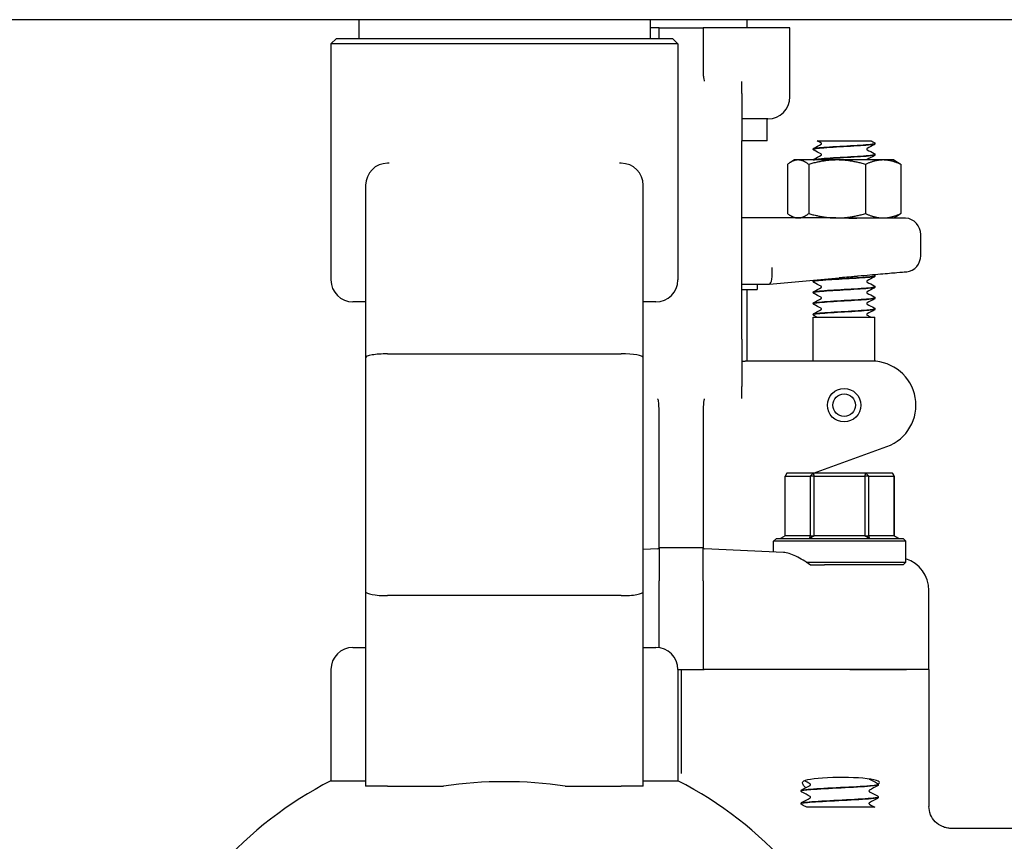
# Model space of a CAD drawing. Header units: inches. Extents: x 18 to 846, y -67 to 561.
# Tile 557 of 656: x 751.22 to 756.8, y 223.63 to 228.29. Entities that reach past the tile are written whole.
import ezdxf

# ---------------------------------------------------------------- set-up
doc = ezdxf.new("R2010")
doc.units = ezdxf.units.IN
doc.header["$LTSCALE"] = 24
doc.header["$MEASUREMENT"] = 0
doc.layers.add('Visible (ANSI)', color=7, linetype='Continuous', lineweight=30)

msp = doc.modelspace()

# ---------------------------------------------------------------- linework, layer by layer
at = {"layer": 'Visible (ANSI)'}
for p, q in [((764.20632, 228.29286), (745.20632, 228.29286)), ((753.13903, 228.29286), (753.13903, 228.18706)), ((754.79258, 228.29286), (754.79258, 228.18706)), ((755.3433, 228.24686), (755.3433, 228.29286)), ((754.83715, 228.24686), (754.79258, 228.24686)), ((754.8433, 228.24686), (754.83715, 228.24686)), ((754.8433, 228.18706), (754.8433, 228.24686)), ((754.8433, 228.24686), (755.0933, 228.24686)), ((755.09946, 228.24686), (755.0933, 228.24686)), ((755.0933, 228.24686), (755.0933, 228.11291)), ((755.5858, 228.24686), (755.09946, 228.24686)), ((755.5858, 227.85536), (755.5858, 228.24686)), ((753.0128, 228.18706), (752.98155, 228.15581)), ((754.95006, 228.15581), (752.98155, 228.15581)), ((752.98155, 228.15581), (752.98155, 226.81599)), ((753.0128, 228.18706), (754.91881, 228.18706)), ((754.91881, 228.18706), (754.95006, 228.15581)), ((754.95006, 228.15581), (754.95006, 226.81599)), ((755.0933, 228.11291), (755.0933, 228.02042)), ((755.31205, 227.87396), (755.31205, 227.94204)), ((755.31205, 227.87396), (755.31205, 227.60536)), ((755.4608, 227.73036), (755.31205, 227.73036)), ((755.4558, 227.60536), (755.4558, 227.73036)), ((755.31205, 226.48036), (755.31205, 227.60536)), ((755.4558, 227.60536), (755.31205, 227.60536)), ((755.7402, 227.60536), (755.82776, 227.60536)), ((755.82776, 227.60536), (755.89366, 227.60536)), ((755.89366, 227.60536), (755.95947, 227.60536)), ((755.95947, 227.60536), (756.04631, 227.60536)), ((756.0683, 227.58939), (756.0683, 227.59001)), ((755.7183, 227.55811), (755.7183, 227.55873)), ((753.31287, 227.4784), (753.3034, 227.4784)), ((754.62821, 227.4784), (754.61874, 227.4784)), ((755.6118, 227.49686), (755.58998, 227.48427)), ((755.63206, 227.49686), (755.6118, 227.49686)), ((755.85348, 227.49686), (755.63206, 227.49686)), ((756.11472, 227.49686), (755.85348, 227.49686)), ((756.0683, 227.52682), (756.0683, 227.52744)), ((756.1748, 227.49686), (756.11472, 227.49686)), ((756.1748, 227.49686), (756.19663, 227.48427)), ((755.57153, 227.47172), (755.57153, 227.19301)), ((755.69259, 227.47172), (755.69259, 227.19301)), ((756.01437, 227.47172), (756.01437, 227.19301)), ((756.21508, 227.47172), (756.21508, 227.19301)), ((753.1784, 227.3534), (753.1784, 226.37467)), ((754.75321, 226.37467), (754.75321, 227.3534)), ((755.84544, 227.16786), (755.31205, 227.16786)), ((755.6118, 227.16786), (755.58998, 227.18046)), ((755.84544, 227.16786), (755.85348, 227.16786)), ((755.85348, 227.16786), (756.11472, 227.16786)), ((756.2424, 227.16747), (755.96529, 227.16747)), ((756.11472, 227.16786), (756.1748, 227.16786)), ((756.1748, 227.16786), (756.19663, 227.18046)), ((756.32755, 226.95377), (756.32755, 227.07411)), ((755.47047, 226.79288), (755.86589, 226.82747)), ((755.7183, 226.80736), (755.7183, 226.80798)), ((756.0683, 226.83864), (756.0683, 226.83926)), ((755.31205, 226.79286), (755.4703, 226.79286)), ((755.31205, 226.76161), (755.39955, 226.76161)), ((755.3433, 226.35536), (755.3433, 226.76161)), ((755.39955, 226.79286), (755.39955, 226.76161)), ((755.47047, 226.79288), (755.4703, 226.79286)), ((756.0683, 226.77607), (756.0683, 226.77669)), ((753.1784, 226.69099), (753.10655, 226.69099)), ((754.82506, 226.69099), (754.75321, 226.69099)), ((755.7183, 226.74479), (755.7183, 226.74541)), ((756.0683, 226.71351), (756.0683, 226.71413)), ((755.7183, 226.68223), (755.7183, 226.68285)), ((756.0683, 226.65095), (756.0683, 226.65157)), ((755.7183, 226.61967), (755.7183, 226.62029)), ((755.7183, 226.60536), (756.0683, 226.60536)), ((755.7183, 226.35536), (755.7183, 226.60536)), ((756.0683, 226.35473), (756.0683, 226.60536)), ((755.31205, 226.48036), (755.31205, 226.21177)), ((753.1784, 226.37467), (753.1784, 225.04669)), ((753.3034, 226.39671), (754.62821, 226.39671)), ((754.75321, 225.04669), (754.75321, 226.37467)), ((755.31205, 226.35536), (755.3324, 226.35536)), ((755.51722, 226.35536), (755.3324, 226.35536)), ((756.05048, 226.35536), (755.51722, 226.35536)), ((755.31205, 226.14368), (755.31205, 226.21177)), ((754.8433, 225.97282), (754.8433, 226.06531)), ((755.0933, 226.06531), (755.0933, 225.97282)), ((754.8433, 225.5456), (754.8433, 225.97282)), ((755.0933, 225.97282), (755.0933, 225.5456)), ((755.72022, 225.71911), (756.13599, 225.87044)), ((755.56881, 225.71911), (755.55851, 225.70349)), ((755.55851, 225.36474), (755.55851, 225.70349)), ((755.55851, 225.70349), (755.70039, 225.70349)), ((755.71723, 225.71911), (755.56881, 225.71911)), ((755.70039, 225.70349), (755.71723, 225.71911)), ((755.72376, 225.70349), (755.70039, 225.70349)), ((755.70039, 225.70349), (755.70039, 225.36474)), ((755.71723, 225.71911), (755.72376, 225.70349)), ((756.01673, 225.71911), (755.71723, 225.71911)), ((755.72376, 225.36474), (755.72376, 225.70349)), ((755.72376, 225.70349), (756.01005, 225.70349)), ((756.01005, 225.70349), (756.01673, 225.71911)), ((756.03355, 225.70349), (756.01005, 225.70349)), ((756.01005, 225.70349), (756.01005, 225.36474)), ((756.01673, 225.71911), (756.03355, 225.70349)), ((756.1678, 225.71911), (756.01673, 225.71911)), ((756.03355, 225.36474), (756.03355, 225.70349)), ((756.03355, 225.70349), (756.17796, 225.70349)), ((756.17796, 225.70349), (756.1678, 225.71911)), ((756.1678, 225.71911), (756.1781, 225.70349)), ((756.1781, 225.70349), (756.17796, 225.70349)), ((756.17796, 225.70349), (756.17796, 225.36474)), ((756.1781, 225.36474), (756.1781, 225.70349)), ((754.8433, 225.30022), (754.8433, 225.5456)), ((755.0933, 225.5456), (755.0933, 225.30022)), ((755.55851, 225.36474), (755.53272, 225.34911)), ((755.70039, 225.36474), (755.55851, 225.36474)), ((755.69903, 225.34911), (755.70039, 225.36474)), ((755.72376, 225.36474), (755.69903, 225.34911)), ((755.70039, 225.36474), (755.72376, 225.36474)), ((756.01005, 225.36474), (755.72376, 225.36474)), ((756.03461, 225.34911), (756.01005, 225.36474)), ((756.01005, 225.36474), (756.03355, 225.36474)), ((756.03355, 225.36474), (756.03461, 225.34911)), ((756.17796, 225.36474), (756.03355, 225.36474)), ((756.17796, 225.36474), (756.1781, 225.36474)), ((756.20389, 225.34911), (756.17796, 225.36474)), ((756.1781, 225.36474), (756.20389, 225.34911)), ((754.8432, 225.29536), (754.84303, 225.29536)), ((755.09341, 225.29536), (754.8432, 225.29536)), ((754.8433, 225.29481), (754.8433, 225.10876)), ((755.0933, 225.10876), (755.0933, 225.29481)), ((755.09358, 225.29536), (755.09341, 225.29536)), ((755.50893, 225.34911), (755.4933, 225.33349)), ((756.2433, 225.33349), (755.4933, 225.33349)), ((755.4933, 225.27261), (755.4933, 225.33349)), ((755.50893, 225.34911), (756.22768, 225.34911)), ((756.22768, 225.34911), (756.2433, 225.33349)), ((756.2433, 225.21474), (756.2433, 225.33349)), ((754.83583, 225.28962), (754.75321, 225.28604)), ((755.54897, 225.2702), (755.10078, 225.28962)), ((755.67799, 225.21474), (756.2433, 225.21474)), ((755.70044, 225.19911), (755.78248, 225.19911)), ((756.22768, 225.19911), (755.78248, 225.19911)), ((756.22768, 225.19911), (756.2433, 225.21474)), ((754.8433, 224.72903), (754.8433, 225.10876)), ((755.0933, 225.10876), (755.0933, 224.60536)), ((753.1784, 225.04669), (753.1784, 223.94296)), ((754.62821, 225.02465), (753.3034, 225.02465)), ((754.75321, 223.94296), (754.75321, 225.04669)), ((756.37455, 224.60536), (756.37455, 225.05481)), ((753.10655, 224.73036), (753.1784, 224.73036)), ((754.75321, 224.73036), (754.82506, 224.73036)), ((752.98155, 224.60536), (752.98155, 223.97406)), ((754.95006, 224.60536), (755.0933, 224.60536)), ((754.95006, 224.60536), (754.95006, 223.97406)), ((754.9683, 224.60536), (754.9683, 224.14013)), ((755.0933, 224.60536), (755.10009, 224.60536)), ((755.92497, 224.60536), (755.10009, 224.60536)), ((755.92497, 224.60536), (755.10009, 224.60536)), ((756.2472, 224.60536), (755.92497, 224.60536)), ((755.92497, 224.60536), (756.2472, 224.60536)), ((756.37455, 224.60536), (756.2472, 224.60536)), ((756.37455, 224.60536), (756.2472, 224.60536)), ((756.37455, 224.60536), (756.37455, 223.82899)), ((754.9683, 224.14013), (754.9683, 224.01591)), ((752.98155, 223.97406), (753.1784, 223.97406)), ((754.75321, 223.97406), (754.95006, 223.97406)), ((756.08705, 223.95285), (756.08705, 223.95219)), ((753.3034, 223.94296), (753.1784, 223.94296)), ((753.3034, 223.94296), (753.62087, 223.94296)), ((754.31074, 223.94296), (754.62821, 223.94296)), ((754.75321, 223.94296), (754.62821, 223.94296)), ((755.64955, 223.9171), (755.64955, 223.91644)), ((755.64955, 223.8456), (755.64955, 223.84494)), ((756.08705, 223.88135), (756.08705, 223.88069)), ((755.74544, 223.82411), (755.68103, 223.82411)), ((755.82117, 223.82411), (755.74544, 223.82411)), ((755.90771, 223.82411), (755.82117, 223.82411)), ((756.06811, 223.82411), (755.90771, 223.82411)), ((757.06205, 223.70411), (756.50066, 223.70411))]:
    msp.add_line(p, q, dxfattribs=at)
for radius in [0.095, 0.06375]:
    msp.add_circle((755.8933, 226.10536), radius, dxfattribs=at)
for centre, radius, start, end in [((755.4608, 227.85536), 0.125, 270, 0), ((753.3034, 227.3534), 0.125, 90, 180), ((754.62821, 227.3534), 0.125, 0, 90), ((756.2338, 227.07411), 0.09375, 0, 84.74141), ((756.2338, 226.95377), 0.09375, 279.08773, 0), ((753.10655, 226.81599), 0.125, 180, 270), ((754.82506, 226.81599), 0.125, 270, 0), ((756.05048, 226.10536), 0.25, 290, 90), ((754.83549, 225.29743), 0.00781, 272.48126, 344.67631), ((755.10112, 225.29743), 0.00781, 195.32369, 267.51874), ((753.10655, 224.60536), 0.125, 90, 180), ((754.82506, 224.60536), 0.125, 0, 90), ((753.9658, 222.04533), 2.16535, 117.03569, 159.8071), ((753.9658, 222.04533), 2.16535, 20.1929, 62.96431)]:
    msp.add_arc(centre, radius, start, end, dxfattribs=at)
for centre, major_axis, ratio, start_param, end_param in [((755.46621, 226.88661), (0.00409, -0.09375), 0.2058405, 0.0089869, 1.5618094), ((753.3034, 226.37467), (0.125, 0), 0.176327, 1.5707963, 3.1415927), ((754.62821, 226.37467), (0.125, 0), 0.176327, 0, 1.5707963), ((756.1854, 225.05495), (-0.18898, 0.00819), 0.9912393, 3.18452, 4.4442004), ((753.3034, 225.04669), (0.125, 0), 0.176327, 3.1415927, 4.712389), ((754.62821, 225.04669), (-0.125, 0), 0.176327, 1.5707963, 3.1415927), ((753.9658, 221.95097), (-2.14771, 0), 0.9396926, 4.5510858, 4.8736922), ((755.87548, 223.96466), (0.21875, 0), 0.1316525, 6.0040853, 9.3138876)]:
    msp.add_ellipse(centre, major_axis=major_axis, ratio=ratio, start_param=start_param, end_param=end_param, dxfattribs=at)
for points, knots in [([(755.0933, 228.02042), (755.0933, 228.00961), (755.09346, 227.99943), (755.09414, 227.9809), (755.09463, 227.97255), (755.09634, 227.95654), (755.09749, 227.95102), (755.09887, 227.94786), (755.09898, 227.94763), (755.09911, 227.94738)], [0, 0, 0, 0, 0.09469213, 0.09469213, 0.18700728, 0.18700728, 0.29404594, 0.29404594, 0.30156032, 0.30156032, 0.30156032, 0.30156032]), ([(755.09911, 227.94738), (755.09973, 227.94618), (755.10038, 227.94501), (755.10107, 227.94382), (755.10109, 227.94377), (755.10112, 227.94373)], [-0.020804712, -0.020804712, -0.020804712, -0.020804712, 0, 0, 0.000806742, 0.000806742, 0.000806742, 0.000806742]), ([(756.06803, 227.59003), (756.06817, 227.58897), (756.06538, 227.58791), (756.05954, 227.58684), (756.04259, 227.58376), (756.00032, 227.58067), (755.9489, 227.57759), (755.8975, 227.5745), (755.83817, 227.57142), (755.79361, 227.56833), (755.74907, 227.56525), (755.72034, 227.56216), (755.71842, 227.55908), (755.71834, 227.55896), (755.71831, 227.55884), (755.71831, 227.55873)], [1.5680873, 1.5680873, 1.5680873, 1.5680873, 1.888606, 1.888606, 1.888606, 2.8182842, 2.8182842, 2.8182842, 3.7476993, 3.7476993, 3.7476993, 4.6768539, 4.6768539, 4.6768539, 4.712389, 4.712389, 4.712389, 4.712389]), ([(755.71833, 227.55808), (755.71836, 227.56093), (755.74078, 227.56378), (755.77863, 227.56663), (755.81923, 227.56969), (755.87663, 227.57275), (755.92923, 227.5758), (755.98225, 227.57889), (756.02914, 227.58197), (756.05198, 227.58505), (756.06269, 227.5865), (756.068, 227.58794), (756.06798, 227.58939)], [-10.9982833, -10.9982833, -10.9982833, -10.9982833, -10.1393382, -10.1393382, -10.1393382, -9.2180099, -9.2180099, -9.2180099, -8.289328, -8.289328, -8.289328, -7.8539816, -7.8539816, -7.8539816, -7.8539816]), ([(755.76464, 227.5897), (755.76464, 227.5909), (755.76414, 227.59202), (755.76335, 227.5931), (755.76306, 227.59332), (755.76285, 227.59347), (755.76282, 227.59348), (755.76282, 227.59348)], [0, 0, 0, 0, 0.02017106, 0.02017106, 0.036592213, 0.036592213, 0.045399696, 0.045399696, 0.045399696, 0.045399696]), ([(755.76284, 227.58592), (755.76291, 227.58596), (755.76308, 227.58607), (755.76359, 227.58661), (755.7639, 227.58699), (755.76444, 227.58813), (755.76464, 227.58891), (755.76464, 227.5897)], [0.008751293, 0.008751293, 0.008751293, 0.008751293, 0.024017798, 0.024017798, 0.03673453, 0.03673453, 0.049915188, 0.049915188, 0.049915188, 0.049915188]), ([(756.0641, 227.59604), (756.06481, 227.59567), (756.06557, 227.59521), (756.06681, 227.59393), (756.06726, 227.59336), (756.06799, 227.59191), (756.06826, 227.59099), (756.0683, 227.59003)], [0, 0, 0, 0, 0.024898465, 0.024898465, 0.037820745, 0.037820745, 0.051208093, 0.051208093, 0.051208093, 0.051208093]), ([(756.0683, 227.58936), (756.06824, 227.58808), (756.06777, 227.58688), (756.06666, 227.58522), (756.06607, 227.58468), (756.06503, 227.58388), (756.06456, 227.58359), (756.0641, 227.58335)], [0, 0, 0, 0, 0.017960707, 0.017960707, 0.035135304, 0.035135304, 0.051182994, 0.051182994, 0.051182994, 0.051182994]), ([(755.71831, 227.55875), (755.71837, 227.56003), (755.71884, 227.56123), (755.71995, 227.56289), (755.72054, 227.56343), (755.72158, 227.56424), (755.72205, 227.56452), (755.72251, 227.56476)], [0, 0, 0, 0, 0.017960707, 0.017960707, 0.035135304, 0.035135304, 0.051182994, 0.051182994, 0.051182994, 0.051182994]), ([(755.72251, 227.55207), (755.7218, 227.55245), (755.72104, 227.5529), (755.71979, 227.55419), (755.71935, 227.55475), (755.71862, 227.55621), (755.71835, 227.55713), (755.71831, 227.55808)], [0, 0, 0, 0, 0.024898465, 0.024898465, 0.037820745, 0.037820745, 0.051208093, 0.051208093, 0.051208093, 0.051208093]), ([(755.76464, 227.52713), (755.76464, 227.52834), (755.76414, 227.52946), (755.76335, 227.53054), (755.76306, 227.53075), (755.76285, 227.5309), (755.76282, 227.53092), (755.76282, 227.53092)], [0, 0, 0, 0, 0.02017106, 0.02017106, 0.036592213, 0.036592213, 0.045399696, 0.045399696, 0.045399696, 0.045399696]), ([(756.02376, 227.56219), (756.0237, 227.56215), (756.02353, 227.56204), (756.02302, 227.5615), (756.02271, 227.56112), (756.02217, 227.55998), (756.02197, 227.5592), (756.02197, 227.55842)], [0.008751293, 0.008751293, 0.008751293, 0.008751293, 0.024017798, 0.024017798, 0.03673453, 0.03673453, 0.049915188, 0.049915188, 0.049915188, 0.049915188]), ([(756.02197, 227.55842), (756.02197, 227.55721), (756.02247, 227.55609), (756.02326, 227.55501), (756.02355, 227.5548), (756.02376, 227.55465), (756.02379, 227.55463), (756.02379, 227.55463)], [0, 0, 0, 0, 0.02017106, 0.02017106, 0.036592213, 0.036592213, 0.045399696, 0.045399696, 0.045399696, 0.045399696]), ([(756.0641, 227.53348), (756.06481, 227.5331), (756.06557, 227.53265), (756.06681, 227.53136), (756.06726, 227.5308), (756.06799, 227.52934), (756.06826, 227.52842), (756.0683, 227.52747)], [0, 0, 0, 0, 0.024898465, 0.024898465, 0.037820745, 0.037820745, 0.051208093, 0.051208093, 0.051208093, 0.051208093]), ([(755.71838, 227.49686), (755.71854, 227.49788), (755.71894, 227.49882), (755.71995, 227.50033), (755.72054, 227.50087), (755.72158, 227.50167), (755.72205, 227.50196), (755.72251, 227.5022)], [0.003203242, 0.003203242, 0.003203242, 0.003203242, 0.017960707, 0.017960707, 0.035135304, 0.035135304, 0.051182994, 0.051182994, 0.051182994, 0.051182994]), ([(756.06799, 227.52747), (756.06799, 227.52568), (756.05978, 227.52389), (756.04368, 227.5221), (756.01599, 227.51902), (755.96564, 227.51594), (755.91181, 227.51286), (755.858, 227.50978), (755.802, 227.5067), (755.76515, 227.50362), (755.73819, 227.50137), (755.72195, 227.49912), (755.71894, 227.49686)], [7.8512726, 7.8512726, 7.8512726, 7.8512726, 8.3909221, 8.3909221, 8.3909221, 9.318815, 9.318815, 9.318815, 10.2464637, 10.2464637, 10.2464637, 10.9251619, 10.9251619, 10.9251619, 10.9251619]), ([(755.72017, 227.49686), (755.72404, 227.49851), (755.73479, 227.50016), (755.75186, 227.50181), (755.78366, 227.50488), (755.8366, 227.50796), (755.89059, 227.51103), (755.94448, 227.5141), (755.99816, 227.51716), (756.0313, 227.52023), (756.05506, 227.52243), (756.06788, 227.52463), (756.06809, 227.52682)], [-17.1459793, -17.1459793, -17.1459793, -17.1459793, -16.649142, -16.649142, -16.649142, -15.7234774, -15.7234774, -15.7234774, -14.7994931, -14.7994931, -14.7994931, -14.1371669, -14.1371669, -14.1371669, -14.1371669]), ([(755.76284, 227.52336), (755.76291, 227.5234), (755.76308, 227.52351), (755.76359, 227.52405), (755.7639, 227.52443), (755.76444, 227.52557), (755.76464, 227.52635), (755.76464, 227.52713)], [0.008751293, 0.008751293, 0.008751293, 0.008751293, 0.024017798, 0.024017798, 0.03673453, 0.03673453, 0.049915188, 0.049915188, 0.049915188, 0.049915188]), ([(756.02376, 227.49963), (756.0237, 227.49959), (756.02353, 227.49948), (756.02302, 227.49894), (756.02271, 227.49856), (756.02229, 227.49767), (756.02216, 227.49728), (756.02208, 227.49686)], [0.008751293, 0.008751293, 0.008751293, 0.008751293, 0.024017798, 0.024017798, 0.03673453, 0.03673453, 0.044158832, 0.044158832, 0.044158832, 0.044158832]), ([(756.0683, 227.5268), (756.06824, 227.52552), (756.06777, 227.52432), (756.06666, 227.52266), (756.06607, 227.52212), (756.06503, 227.52131), (756.06456, 227.52103), (756.0641, 227.52079)], [0, 0, 0, 0, 0.017960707, 0.017960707, 0.035135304, 0.035135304, 0.051182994, 0.051182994, 0.051182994, 0.051182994]), ([(755.84544, 227.16786), (755.84576, 227.16786), (755.84609, 227.16786), (755.88622, 227.16786), (755.92592, 227.16747), (755.96529, 227.16747)], [-0.00244603, -0.00244603, -0.00244603, -0.00244603, 0, 0, 0.30409051, 0.30409051, 0.30409051, 0.30409051]), ([(756.24861, 226.8612), (756.24861, 226.8612), (756.24656, 226.86102), (756.23402, 226.85993), (756.21708, 226.85845), (756.1681, 226.85417), (756.13651, 226.85142), (756.0615, 226.84486), (756.0185, 226.8411), (755.97313, 226.83713)], [1.2086674, 1.2086674, 1.2086674, 1.2086674, 1.3758839, 1.3758839, 1.7193458, 1.7193458, 2.0628667, 2.0628667, 2.4173808, 2.4173808, 2.4173808, 2.4173808]), ([(755.71831, 226.808), (755.71837, 226.80928), (755.71884, 226.81048), (755.71995, 226.81214), (755.72054, 226.81268), (755.72158, 226.81349), (755.72205, 226.81377), (755.72251, 226.81401)], [0, 0, 0, 0, 0.017960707, 0.017960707, 0.035135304, 0.035135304, 0.051182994, 0.051182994, 0.051182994, 0.051182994]), ([(755.72251, 226.80132), (755.7218, 226.8017), (755.72104, 226.80215), (755.71979, 226.80344), (755.71935, 226.804), (755.71862, 226.80546), (755.71835, 226.80638), (755.71831, 226.80733)], [0, 0, 0, 0, 0.024898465, 0.024898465, 0.037820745, 0.037820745, 0.051208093, 0.051208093, 0.051208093, 0.051208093]), ([(755.71837, 226.80733), (755.71832, 226.80774), (755.71871, 226.80815), (755.71958, 226.80856), (755.72608, 226.81163), (755.75889, 226.8147), (755.80558, 226.81777), (755.85225, 226.82084), (755.9117, 226.82391), (755.96139, 226.82697), (756.01107, 226.83004), (756.04984, 226.83311), (756.06301, 226.83618), (756.06652, 226.837), (756.06819, 226.83782), (756.06811, 226.83864)], [-86.396507, -86.396507, -86.396507, -86.396507, -86.2730121, -86.2730121, -86.2730121, -85.3480879, -85.3480879, -85.3480879, -84.4233738, -84.4233738, -84.4233738, -83.4988671, -83.4988671, -83.4988671, -83.2522053, -83.2522053, -83.2522053, -83.2522053]), ([(756.06825, 226.83928), (756.0683, 226.83893), (756.06801, 226.83858), (756.06738, 226.83823), (756.06182, 226.83515), (756.02969, 226.83207), (755.98323, 226.82899), (755.93683, 226.82591), (755.87724, 226.82284), (755.82716, 226.81976), (755.77713, 226.81668), (755.73777, 226.81361), (755.72404, 226.81053), (755.72024, 226.80968), (755.71843, 226.80883), (755.71851, 226.80798)], [76.966311, 76.966311, 76.966311, 76.966311, 77.0718173, 77.0718173, 77.0718173, 78.0001054, 78.0001054, 78.0001054, 78.927415, 78.927415, 78.927415, 79.8537889, 79.8537889, 79.8537889, 80.1106127, 80.1106127, 80.1106127, 80.1106127]), ([(755.97313, 226.83713), (755.97074, 226.83692), (755.96834, 226.83671), (755.95566, 226.83559), (755.94534, 226.83466), (755.91788, 226.83217), (755.90071, 226.83059), (755.87825, 226.82857), (755.87302, 226.8281), (755.86715, 226.82758), (755.86652, 226.82753), (755.86589, 226.82747)], [0.05166308, 0.05166308, 0.05166308, 0.05166308, 0.07036558, 0.07036558, 0.15060424, 0.15060424, 0.28322209, 0.28322209, 0.32342002, 0.32342002, 0.3282584, 0.3282584, 0.3282584, 0.3282584]), ([(756.02376, 226.81144), (756.0237, 226.8114), (756.02353, 226.81129), (756.02302, 226.81075), (756.02271, 226.81037), (756.02217, 226.80923), (756.02197, 226.80845), (756.02197, 226.80767)], [0.008751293, 0.008751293, 0.008751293, 0.008751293, 0.024017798, 0.024017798, 0.03673453, 0.03673453, 0.049915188, 0.049915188, 0.049915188, 0.049915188]), ([(756.02197, 226.80767), (756.02197, 226.80646), (756.02247, 226.80534), (756.02326, 226.80426), (756.02355, 226.80405), (756.02376, 226.8039), (756.02379, 226.80388), (756.02379, 226.80388)], [0, 0, 0, 0, 0.02017106, 0.02017106, 0.036592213, 0.036592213, 0.045399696, 0.045399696, 0.045399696, 0.045399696]), ([(756.0683, 226.83861), (756.06824, 226.83733), (756.06777, 226.83613), (756.06666, 226.83447), (756.06607, 226.83393), (756.06503, 226.83313), (756.06456, 226.83284), (756.0641, 226.8326)], [0, 0, 0, 0, 0.017960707, 0.017960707, 0.035135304, 0.035135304, 0.051182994, 0.051182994, 0.051182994, 0.051182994]), ([(756.06442, 226.84512), (756.06504, 226.84477), (756.06569, 226.84434), (756.06681, 226.84318), (756.06726, 226.84261), (756.06799, 226.84116), (756.06826, 226.84024), (756.0683, 226.83928)], [0.003701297, 0.003701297, 0.003701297, 0.003701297, 0.024898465, 0.024898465, 0.037820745, 0.037820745, 0.051208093, 0.051208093, 0.051208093, 0.051208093]), ([(756.06805, 226.77672), (756.06819, 226.77572), (756.06573, 226.77472), (756.06056, 226.77372), (756.04474, 226.77066), (756.00384, 226.7676), (755.9533, 226.76454), (755.90279, 226.76148), (755.84383, 226.75842), (755.79862, 226.75536), (755.75243, 226.75224), (755.72175, 226.74911), (755.71859, 226.74599), (755.7184, 226.7458), (755.71831, 226.7456), (755.71832, 226.74541)], [83.2494963, 83.2494963, 83.2494963, 83.2494963, 83.5507651, 83.5507651, 83.5507651, 84.4730857, 84.4730857, 84.4730857, 85.3947182, 85.3947182, 85.3947182, 86.3362347, 86.3362347, 86.3362347, 86.393798, 86.393798, 86.393798, 86.393798]), ([(755.71831, 226.74544), (755.71837, 226.74672), (755.71884, 226.74792), (755.71995, 226.74958), (755.72054, 226.75012), (755.72158, 226.75092), (755.72205, 226.75121), (755.72251, 226.75145)], [0, 0, 0, 0, 0.017960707, 0.017960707, 0.035135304, 0.035135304, 0.051182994, 0.051182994, 0.051182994, 0.051182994]), ([(755.71833, 226.74477), (755.71839, 226.7476), (755.74043, 226.75043), (755.77779, 226.75325), (755.81838, 226.75633), (755.87609, 226.7594), (755.92898, 226.76248), (755.98187, 226.76555), (756.02869, 226.76862), (756.05168, 226.7717), (756.06258, 226.77316), (756.068, 226.77462), (756.06798, 226.77607)], [-92.6796923, -92.6796923, -92.6796923, -92.6796923, -91.8271132, -91.8271132, -91.8271132, -90.9008742, -90.9008742, -90.9008742, -89.9748609, -89.9748609, -89.9748609, -89.5353906, -89.5353906, -89.5353906, -89.5353906]), ([(755.76464, 226.77638), (755.76464, 226.77759), (755.76414, 226.77871), (755.76335, 226.77979), (755.76306, 226.78), (755.76285, 226.78015), (755.76282, 226.78017), (755.76282, 226.78017)], [0, 0, 0, 0, 0.02017106, 0.02017106, 0.036592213, 0.036592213, 0.045399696, 0.045399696, 0.045399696, 0.045399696]), ([(755.76284, 226.77261), (755.76291, 226.77265), (755.76308, 226.77276), (755.76359, 226.7733), (755.7639, 226.77368), (755.76444, 226.77482), (755.76464, 226.7756), (755.76464, 226.77638)], [0.008751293, 0.008751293, 0.008751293, 0.008751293, 0.024017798, 0.024017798, 0.03673453, 0.03673453, 0.049915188, 0.049915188, 0.049915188, 0.049915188]), ([(756.02376, 226.74888), (756.0237, 226.74884), (756.02353, 226.74873), (756.02302, 226.74819), (756.02271, 226.74781), (756.02217, 226.74667), (756.02197, 226.74589), (756.02197, 226.7451)], [0.008751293, 0.008751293, 0.008751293, 0.008751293, 0.024017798, 0.024017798, 0.03673453, 0.03673453, 0.049915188, 0.049915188, 0.049915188, 0.049915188]), ([(756.0641, 226.78273), (756.06481, 226.78235), (756.06557, 226.7819), (756.06681, 226.78061), (756.06726, 226.78005), (756.06799, 226.77859), (756.06826, 226.77767), (756.0683, 226.77672)], [0, 0, 0, 0, 0.024898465, 0.024898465, 0.037820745, 0.037820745, 0.051208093, 0.051208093, 0.051208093, 0.051208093]), ([(756.0683, 226.77605), (756.06824, 226.77477), (756.06777, 226.77357), (756.06666, 226.77191), (756.06607, 226.77137), (756.06503, 226.77056), (756.06456, 226.77028), (756.0641, 226.77004)], [0, 0, 0, 0, 0.017960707, 0.017960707, 0.035135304, 0.035135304, 0.051182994, 0.051182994, 0.051182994, 0.051182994]), ([(755.72251, 226.73876), (755.7218, 226.73913), (755.72104, 226.73959), (755.71979, 226.74087), (755.71935, 226.74144), (755.71862, 226.74289), (755.71835, 226.74381), (755.71831, 226.74477)], [0, 0, 0, 0, 0.024898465, 0.024898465, 0.037820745, 0.037820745, 0.051208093, 0.051208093, 0.051208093, 0.051208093]), ([(756.06798, 226.71416), (756.068, 226.71241), (756.06021, 226.71066), (756.04485, 226.70892), (756.01784, 226.70585), (755.9681, 226.70277), (755.9145, 226.6997), (755.861, 226.69663), (755.80491, 226.69357), (755.76745, 226.6905), (755.73632, 226.68795), (755.71866, 226.6854), (755.7184, 226.68285)], [89.5326816, 89.5326816, 89.5326816, 89.5326816, 90.0591077, 90.0591077, 90.0591077, 90.9847722, 90.9847722, 90.9847722, 91.9087566, 91.9087566, 91.9087566, 92.6769833, 92.6769833, 92.6769833, 92.6769833]), ([(755.71854, 226.6822), (755.71864, 226.68435), (755.73066, 226.68649), (755.75324, 226.68863), (755.78568, 226.69171), (755.83917, 226.69479), (755.89329, 226.69787), (755.94741, 226.70095), (756.00088, 226.70403), (756.03334, 226.70711), (756.05584, 226.70924), (756.06787, 226.71138), (756.06807, 226.71351)], [-98.9628776, -98.9628776, -98.9628776, -98.9628776, -98.3173276, -98.3173276, -98.3173276, -97.3894346, -97.3894346, -97.3894346, -96.461786, -96.461786, -96.461786, -95.8185759, -95.8185759, -95.8185759, -95.8185759]), ([(755.76464, 226.71382), (755.76464, 226.71503), (755.76414, 226.71615), (755.76335, 226.71723), (755.76306, 226.71744), (755.76285, 226.71759), (755.76282, 226.71761), (755.76282, 226.71761)], [0, 0, 0, 0, 0.02017106, 0.02017106, 0.036592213, 0.036592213, 0.045399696, 0.045399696, 0.045399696, 0.045399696]), ([(755.76284, 226.71005), (755.76291, 226.71008), (755.76308, 226.7102), (755.76359, 226.71073), (755.7639, 226.71112), (755.76444, 226.71225), (755.76464, 226.71303), (755.76464, 226.71382)], [0.008751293, 0.008751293, 0.008751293, 0.008751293, 0.024017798, 0.024017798, 0.03673453, 0.03673453, 0.049915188, 0.049915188, 0.049915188, 0.049915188]), ([(756.02197, 226.7451), (756.02197, 226.7439), (756.02247, 226.74278), (756.02326, 226.7417), (756.02355, 226.74148), (756.02376, 226.74133), (756.02379, 226.74132), (756.02379, 226.74132)], [0, 0, 0, 0, 0.02017106, 0.02017106, 0.036592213, 0.036592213, 0.045399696, 0.045399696, 0.045399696, 0.045399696]), ([(756.0641, 226.72017), (756.06481, 226.71979), (756.06557, 226.71934), (756.06681, 226.71805), (756.06726, 226.71749), (756.06799, 226.71603), (756.06826, 226.71511), (756.0683, 226.71416)], [0, 0, 0, 0, 0.024898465, 0.024898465, 0.037820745, 0.037820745, 0.051208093, 0.051208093, 0.051208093, 0.051208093]), ([(756.0683, 226.71348), (756.06824, 226.71221), (756.06777, 226.71101), (756.06666, 226.70935), (756.06607, 226.7088), (756.06503, 226.708), (756.06456, 226.70772), (756.0641, 226.70748)], [0, 0, 0, 0, 0.017960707, 0.017960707, 0.035135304, 0.035135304, 0.051182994, 0.051182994, 0.051182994, 0.051182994]), ([(755.71831, 226.68288), (755.71837, 226.68415), (755.71884, 226.68535), (755.71995, 226.68701), (755.72054, 226.68756), (755.72158, 226.68836), (755.72205, 226.68864), (755.72251, 226.68888)], [0, 0, 0, 0, 0.017960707, 0.017960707, 0.035135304, 0.035135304, 0.051182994, 0.051182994, 0.051182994, 0.051182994]), ([(755.72251, 226.6762), (755.7218, 226.67657), (755.72104, 226.67702), (755.71979, 226.67831), (755.71935, 226.67887), (755.71862, 226.68033), (755.71835, 226.68125), (755.71831, 226.6822)], [0, 0, 0, 0, 0.024898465, 0.024898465, 0.037820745, 0.037820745, 0.051208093, 0.051208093, 0.051208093, 0.051208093]), ([(755.71864, 226.61964), (755.71854, 226.62106), (755.72355, 226.62247), (755.73378, 226.62389), (755.75608, 226.62697), (755.8026, 226.63006), (755.85556, 226.63314), (755.9085, 226.63623), (755.9666, 226.63931), (756.00764, 226.6424), (756.04557, 226.64525), (756.06809, 226.6481), (756.06828, 226.65095)], [-105.2460629, -105.2460629, -105.2460629, -105.2460629, -104.8196437, -104.8196437, -104.8196437, -103.8899654, -103.8899654, -103.8899654, -102.9605503, -102.9605503, -102.9605503, -102.1017612, -102.1017612, -102.1017612, -102.1017612]), ([(756.06819, 226.6516), (756.06804, 226.6491), (756.05126, 226.6466), (756.02131, 226.6441), (755.98466, 226.64104), (755.92915, 226.63798), (755.87568, 226.63492), (755.82178, 226.63184), (755.77123, 226.62876), (755.74332, 226.62568), (755.72705, 226.62388), (755.71869, 226.62209), (755.71861, 226.62029)], [95.8158669, 95.8158669, 95.8158669, 95.8158669, 96.5689115, 96.5689115, 96.5689115, 97.4902398, 97.4902398, 97.4902398, 98.4189217, 98.4189217, 98.4189217, 98.9601686, 98.9601686, 98.9601686, 98.9601686]), ([(755.76464, 226.65126), (755.76464, 226.65247), (755.76414, 226.65359), (755.76335, 226.65466), (755.76306, 226.65488), (755.76285, 226.65503), (755.76282, 226.65505), (755.76282, 226.65505)], [0, 0, 0, 0, 0.02017106, 0.02017106, 0.036592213, 0.036592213, 0.045399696, 0.045399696, 0.045399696, 0.045399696]), ([(755.76284, 226.64749), (755.76291, 226.64752), (755.76308, 226.64764), (755.76359, 226.64817), (755.7639, 226.64855), (755.76444, 226.64969), (755.76464, 226.65047), (755.76464, 226.65126)], [0.008751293, 0.008751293, 0.008751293, 0.008751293, 0.024017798, 0.024017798, 0.03673453, 0.03673453, 0.049915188, 0.049915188, 0.049915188, 0.049915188]), ([(756.02376, 226.68631), (756.0237, 226.68628), (756.02353, 226.68616), (756.02302, 226.68563), (756.02271, 226.68524), (756.02217, 226.68411), (756.02197, 226.68333), (756.02197, 226.68254)], [0.008751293, 0.008751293, 0.008751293, 0.008751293, 0.024017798, 0.024017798, 0.03673453, 0.03673453, 0.049915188, 0.049915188, 0.049915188, 0.049915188]), ([(756.02197, 226.68254), (756.02197, 226.68133), (756.02247, 226.68021), (756.02326, 226.67914), (756.02355, 226.67892), (756.02376, 226.67877), (756.02379, 226.67875), (756.02379, 226.67875)], [0, 0, 0, 0, 0.02017106, 0.02017106, 0.036592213, 0.036592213, 0.045399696, 0.045399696, 0.045399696, 0.045399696]), ([(756.0641, 226.6576), (756.06481, 226.65723), (756.06557, 226.65678), (756.06681, 226.65549), (756.06726, 226.65493), (756.06799, 226.65347), (756.06826, 226.65255), (756.0683, 226.6516)], [0, 0, 0, 0, 0.024898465, 0.024898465, 0.037820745, 0.037820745, 0.051208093, 0.051208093, 0.051208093, 0.051208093]), ([(756.0683, 226.65092), (756.06824, 226.64965), (756.06777, 226.64845), (756.06666, 226.64679), (756.06607, 226.64624), (756.06503, 226.64544), (756.06456, 226.64516), (756.0641, 226.64492)], [0, 0, 0, 0, 0.017960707, 0.017960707, 0.035135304, 0.035135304, 0.051182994, 0.051182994, 0.051182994, 0.051182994]), ([(755.71831, 226.62032), (755.71837, 226.62159), (755.71884, 226.62279), (755.71995, 226.62445), (755.72054, 226.625), (755.72158, 226.6258), (755.72205, 226.62608), (755.72251, 226.62632)], [0, 0, 0, 0, 0.017960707, 0.017960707, 0.035135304, 0.035135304, 0.051182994, 0.051182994, 0.051182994, 0.051182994]), ([(755.72251, 226.61363), (755.7218, 226.61401), (755.72104, 226.61446), (755.71979, 226.61575), (755.71935, 226.61631), (755.71862, 226.61777), (755.71835, 226.61869), (755.71831, 226.61964)], [0, 0, 0, 0, 0.024898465, 0.024898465, 0.037820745, 0.037820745, 0.051208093, 0.051208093, 0.051208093, 0.051208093]), ([(756.02376, 226.62375), (756.0237, 226.62372), (756.02353, 226.6236), (756.02302, 226.62307), (756.02271, 226.62268), (756.02217, 226.62154), (756.02197, 226.62077), (756.02197, 226.61998)], [0.008751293, 0.008751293, 0.008751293, 0.008751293, 0.024017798, 0.024017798, 0.03673453, 0.03673453, 0.049915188, 0.049915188, 0.049915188, 0.049915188]), ([(756.02197, 226.61998), (756.02197, 226.61877), (756.02247, 226.61765), (756.02326, 226.61657), (756.02355, 226.61636), (756.02376, 226.61621), (756.02379, 226.61619), (756.02379, 226.61619)], [0, 0, 0, 0, 0.02017106, 0.02017106, 0.036592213, 0.036592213, 0.045399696, 0.045399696, 0.045399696, 0.045399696]), ([(754.8375, 226.13835), (754.83688, 226.13954), (754.83623, 226.14072), (754.83554, 226.14191), (754.83552, 226.14196), (754.83549, 226.142)], [-0.020840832, -0.020840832, -0.020840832, -0.020840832, 0, 0, 0.000807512, 0.000807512, 0.000807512, 0.000807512]), ([(754.8433, 226.06531), (754.8433, 226.08135), (754.84298, 226.09595), (754.84129, 226.12256), (754.83999, 226.13114), (754.8382, 226.13679), (754.83786, 226.13766), (754.8375, 226.13835)], [0, 0, 0, 0, 0.14044728, 0.14044728, 0.29472543, 0.29472543, 0.32889511, 0.32889511, 0.32889511, 0.32889511]), ([(755.09911, 226.13835), (755.09884, 226.13784), (755.09864, 226.13733), (755.09641, 226.13148), (755.0946, 226.11862), (755.09345, 226.08551), (755.0933, 226.0757), (755.0933, 226.06531)], [0.01027275, 0.01027275, 0.01027275, 0.01027275, 0.01655356, 0.01655356, 0.11390533, 0.11390533, 0.15067112, 0.15067112, 0.15067112, 0.15067112]), ([(755.10112, 226.142), (755.10109, 226.14196), (755.10107, 226.14191), (755.10038, 226.14072), (755.09973, 226.13955), (755.09911, 226.13835)], [-0.369912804, -0.369912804, -0.369912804, -0.369912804, -0.369497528, -0.369497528, -0.358790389, -0.358790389, -0.358790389, -0.358790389]), ([(755.70044, 225.19911), (755.6747, 225.21784), (755.6465, 225.2355), (755.59378, 225.26123), (755.56921, 225.26933), (755.54897, 225.2702)], [0.44734115, 0.44734115, 0.44734115, 0.44734115, 0.70623872, 0.70623872, 0.9622765, 0.9622765, 0.9622765, 0.9622765]), ([(756.08684, 223.95288), (756.08697, 223.95196), (756.08499, 223.95104), (756.08079, 223.95013), (756.06561, 223.9468), (756.02174, 223.94347), (755.96429, 223.94015), (755.90696, 223.93683), (755.83719, 223.93351), (755.77895, 223.93019), (755.7208, 223.92688), (755.67524, 223.92356), (755.65786, 223.92025), (755.65236, 223.9192), (755.64971, 223.91815), (755.6498, 223.9171)], [-17.5665871, -17.5665871, -17.5665871, -17.5665871, -17.3244424, -17.3244424, -17.3244424, -16.4477493, -16.4477493, -16.4477493, -15.5726718, -15.5726718, -15.5726718, -14.6990684, -14.6990684, -14.6990684, -14.4226778, -14.4226778, -14.4226778, -14.4226778]), ([(755.6752, 223.93487), (755.66841, 223.94066), (755.66342, 223.94688), (755.65655, 223.9592), (755.65566, 223.96499), (755.65808, 223.96785)], [0.70379768, 0.70379768, 0.70379768, 0.70379768, 0.82602783, 0.82602783, 0.97703961, 0.97703961, 0.97703961, 0.97703961]), ([(755.70251, 223.95252), (755.70251, 223.9539), (755.70194, 223.9552), (755.70101, 223.95648), (755.70066, 223.95676), (755.70034, 223.95699), (755.70028, 223.95702), (755.70028, 223.95702)], [0, 0, 0, 0, 0.022828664, 0.022828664, 0.041633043, 0.041633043, 0.054614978, 0.054614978, 0.054614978, 0.054614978]), ([(756.0357, 223.98427), (756.03589, 223.98409), (756.03604, 223.98397), (756.03627, 223.98381), (756.03633, 223.98377), (756.03633, 223.98377)], [0.031449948, 0.031449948, 0.031449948, 0.031449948, 0.041633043, 0.041633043, 0.054614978, 0.054614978, 0.054614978, 0.054614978]), ([(756.08235, 223.95966), (756.08313, 223.95925), (756.08397, 223.95875), (756.08537, 223.95731), (756.08587, 223.95667), (756.0867, 223.95501), (756.08701, 223.95396), (756.08705, 223.95288)], [0, 0, 0, 0, 0.028459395, 0.028459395, 0.043235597, 0.043235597, 0.058545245, 0.058545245, 0.058545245, 0.058545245]), ([(755.64956, 223.91713), (755.64962, 223.91859), (755.65016, 223.91996), (755.65141, 223.92183), (755.65208, 223.92244), (755.65324, 223.92334), (755.65376, 223.92365), (755.65426, 223.92391)], [0, 0, 0, 0, 0.020588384, 0.020588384, 0.04017257, 0.04017257, 0.058516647, 0.058516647, 0.058516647, 0.058516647]), ([(755.65426, 223.90963), (755.65348, 223.91004), (755.65264, 223.91054), (755.65124, 223.91199), (755.65074, 223.91262), (755.64991, 223.91428), (755.6496, 223.91533), (755.64956, 223.91641)], [0, 0, 0, 0, 0.028459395, 0.028459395, 0.043235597, 0.043235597, 0.058545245, 0.058545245, 0.058545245, 0.058545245]), ([(755.64967, 223.91641), (755.64982, 223.91916), (755.66926, 223.92191), (755.7042, 223.92466), (755.74677, 223.92801), (755.81155, 223.93136), (755.8759, 223.93471), (755.94024, 223.93806), (756.0029, 223.9414), (756.04202, 223.94475), (756.07097, 223.94723), (756.08661, 223.94971), (756.08686, 223.95219)], [8.1371759, 8.1371759, 8.1371759, 8.1371759, 8.8619138, 8.8619138, 8.8619138, 9.7450261, 9.7450261, 9.7450261, 10.627867, 10.627867, 10.627867, 11.2810852, 11.2810852, 11.2810852, 11.2810852]), ([(755.70028, 223.94802), (755.70028, 223.94802), (755.70052, 223.94812), (755.70128, 223.94891), (755.70164, 223.94937), (755.70227, 223.9507), (755.70251, 223.9516), (755.70251, 223.95252)], [0.002645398, 0.002645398, 0.002645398, 0.002645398, 0.027589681, 0.027589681, 0.042171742, 0.042171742, 0.057287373, 0.057287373, 0.057287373, 0.057287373]), ([(756.03633, 223.92127), (756.03633, 223.92127), (756.03609, 223.92117), (756.03533, 223.92038), (756.03496, 223.91992), (756.03434, 223.91859), (756.0341, 223.91769), (756.0341, 223.91677)], [0.002645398, 0.002645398, 0.002645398, 0.002645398, 0.027589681, 0.027589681, 0.042171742, 0.042171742, 0.057287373, 0.057287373, 0.057287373, 0.057287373]), ([(756.0341, 223.91677), (756.0341, 223.91539), (756.03467, 223.91409), (756.0356, 223.91281), (756.03595, 223.91254), (756.03627, 223.91231), (756.03633, 223.91227), (756.03633, 223.91227)], [0, 0, 0, 0, 0.022828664, 0.022828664, 0.041633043, 0.041633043, 0.054614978, 0.054614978, 0.054614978, 0.054614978]), ([(756.08705, 223.95216), (756.08699, 223.9507), (756.08645, 223.94933), (756.0852, 223.94746), (756.08453, 223.94685), (756.08337, 223.94595), (756.08285, 223.94564), (756.08235, 223.94538)], [0, 0, 0, 0, 0.020588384, 0.020588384, 0.04017257, 0.04017257, 0.058516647, 0.058516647, 0.058516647, 0.058516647]), ([(755.64956, 223.84563), (755.64962, 223.84709), (755.65016, 223.84846), (755.65141, 223.85033), (755.65208, 223.85094), (755.65324, 223.85184), (755.65376, 223.85215), (755.65426, 223.85241)], [0, 0, 0, 0, 0.020588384, 0.020588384, 0.04017257, 0.04017257, 0.058516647, 0.058516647, 0.058516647, 0.058516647]), ([(755.65426, 223.83813), (755.65348, 223.83854), (755.65264, 223.83904), (755.65124, 223.84049), (755.65074, 223.84112), (755.64991, 223.84278), (755.6496, 223.84383), (755.64956, 223.84491)], [0, 0, 0, 0, 0.028459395, 0.028459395, 0.043235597, 0.043235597, 0.058545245, 0.058545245, 0.058545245, 0.058545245]), ([(755.64959, 223.84491), (755.64967, 223.84789), (755.67287, 223.85087), (755.71328, 223.85385), (755.75808, 223.85715), (755.82321, 223.86045), (755.88649, 223.86376), (755.94976, 223.86706), (756.01002, 223.87036), (756.04674, 223.87367), (756.07276, 223.87601), (756.08655, 223.87835), (756.08676, 223.88069)], [1.8539906, 1.8539906, 1.8539906, 1.8539906, 2.6394946, 2.6394946, 2.6394946, 3.5103246, 3.5103246, 3.5103246, 4.381086, 4.381086, 4.381086, 4.9978999, 4.9978999, 4.9978999, 4.9978999]), ([(756.08701, 223.88138), (756.08705, 223.88105), (756.08681, 223.88072), (756.08627, 223.88039), (756.08086, 223.87707), (756.04608, 223.87375), (755.99387, 223.87044), (755.94181, 223.86713), (755.8734, 223.86382), (755.81197, 223.86052), (755.74995, 223.85718), (755.69624, 223.85384), (755.66947, 223.8505), (755.6564, 223.84887), (755.64988, 223.84724), (755.64988, 223.8456)], [-11.2834018, -11.2834018, -11.2834018, -11.2834018, -11.1962178, -11.1962178, -11.1962178, -10.321672, -10.321672, -10.321672, -9.4498406, -9.4498406, -9.4498406, -8.569564, -8.569564, -8.569564, -8.1394925, -8.1394925, -8.1394925, -8.1394925]), ([(755.70251, 223.88102), (755.70251, 223.8824), (755.70194, 223.8837), (755.70101, 223.88498), (755.70066, 223.88526), (755.70034, 223.88549), (755.70028, 223.88552), (755.70028, 223.88552)], [0, 0, 0, 0, 0.022828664, 0.022828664, 0.041633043, 0.041633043, 0.054614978, 0.054614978, 0.054614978, 0.054614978]), ([(755.70028, 223.87652), (755.70028, 223.87652), (755.70052, 223.87662), (755.70128, 223.87741), (755.70164, 223.87787), (755.70227, 223.8792), (755.70251, 223.8801), (755.70251, 223.88102)], [0.002645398, 0.002645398, 0.002645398, 0.002645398, 0.027589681, 0.027589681, 0.042171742, 0.042171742, 0.057287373, 0.057287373, 0.057287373, 0.057287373]), ([(756.03633, 223.84977), (756.03633, 223.84977), (756.03609, 223.84967), (756.03533, 223.84888), (756.03496, 223.84842), (756.03434, 223.84709), (756.0341, 223.84619), (756.0341, 223.84527)], [0.002645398, 0.002645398, 0.002645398, 0.002645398, 0.027589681, 0.027589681, 0.042171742, 0.042171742, 0.057287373, 0.057287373, 0.057287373, 0.057287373]), ([(756.0341, 223.84527), (756.0341, 223.84389), (756.03467, 223.84259), (756.0356, 223.84131), (756.03595, 223.84104), (756.03627, 223.84081), (756.03633, 223.84077), (756.03633, 223.84077)], [0, 0, 0, 0, 0.022828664, 0.022828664, 0.041633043, 0.041633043, 0.054614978, 0.054614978, 0.054614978, 0.054614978]), ([(756.08235, 223.88816), (756.08313, 223.88775), (756.08397, 223.88725), (756.08537, 223.88581), (756.08587, 223.88517), (756.0867, 223.88351), (756.08701, 223.88246), (756.08705, 223.88138)], [0, 0, 0, 0, 0.028459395, 0.028459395, 0.043235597, 0.043235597, 0.058545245, 0.058545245, 0.058545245, 0.058545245]), ([(756.08705, 223.88066), (756.08699, 223.8792), (756.08645, 223.87783), (756.0852, 223.87596), (756.08453, 223.87535), (756.08337, 223.87445), (756.08285, 223.87414), (756.08235, 223.87388)], [0, 0, 0, 0, 0.020588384, 0.020588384, 0.04017257, 0.04017257, 0.058516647, 0.058516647, 0.058516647, 0.058516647]), ([(756.50066, 223.70411), (756.50055, 223.70411), (756.50044, 223.70411), (756.49179, 223.70414), (756.48326, 223.70502), (756.46653, 223.70847), (756.45837, 223.71103), (756.43549, 223.72084), (756.42184, 223.73013), (756.399, 223.75332), (756.38998, 223.76695), (756.37771, 223.79687), (756.37455, 223.81285), (756.37455, 223.82899)], [-0.00080906, -0.00080906, -0.00080906, -0.00080906, 0, 0, 0.06513682, 0.06513682, 0.13017613, 0.13017613, 0.25481643, 0.25481643, 0.37825086, 0.37825086, 0.50129539, 0.50129539, 0.50129539, 0.50129539])]:
    msp.add_open_spline(points, degree=3, knots=knots, dxfattribs=at)
for points in [[(755.72251, 227.56476), (755.73596, 227.5718), (755.74941, 227.57886), (755.76284, 227.58592)], [(755.76283, 227.59348), (755.75529, 227.59745), (755.74774, 227.60141), (755.7402, 227.60536)], [(756.04631, 227.60536), (756.05224, 227.60225), (756.05817, 227.59915), (756.0641, 227.59604)], [(755.76283, 227.53092), (755.7494, 227.53798), (755.73596, 227.54503), (755.72251, 227.55207)], [(756.0641, 227.58335), (756.05065, 227.57631), (756.0372, 227.56926), (756.02376, 227.56219)], [(756.02378, 227.55463), (756.03721, 227.54757), (756.05065, 227.54052), (756.0641, 227.53348)], [(755.72251, 227.5022), (755.73596, 227.50924), (755.74941, 227.51629), (755.76284, 227.52336)], [(756.0641, 227.52079), (756.05065, 227.51375), (756.0372, 227.50669), (756.02376, 227.49963)], [(756.04547, 227.16786), (756.04572, 227.16773), (756.04597, 227.1676), (756.04622, 227.16747)], [(755.72251, 226.81401), (755.72322, 226.81438), (755.72392, 226.81475), (755.72463, 226.81512)], [(756.0641, 226.8326), (756.05065, 226.82556), (756.0372, 226.81851), (756.02376, 226.81144)], [(756.02378, 226.80388), (756.03721, 226.79682), (756.05065, 226.78977), (756.0641, 226.78273)], [(755.76283, 226.78017), (755.7494, 226.78723), (755.73596, 226.79428), (755.72251, 226.80132)], [(755.72251, 226.75145), (755.73596, 226.75849), (755.74941, 226.76554), (755.76284, 226.77261)], [(756.0641, 226.77004), (756.05065, 226.763), (756.0372, 226.75594), (756.02376, 226.74888)], [(755.76283, 226.71761), (755.7494, 226.72467), (755.73596, 226.73172), (755.72251, 226.73876)], [(755.72251, 226.68888), (755.73596, 226.69593), (755.74941, 226.70298), (755.76284, 226.71005)], [(756.0641, 226.70748), (756.05065, 226.70043), (756.0372, 226.69338), (756.02376, 226.68631)], [(756.02378, 226.74132), (756.03721, 226.73425), (756.05065, 226.72721), (756.0641, 226.72017)], [(755.76283, 226.65504), (755.7494, 226.66211), (755.73596, 226.66916), (755.72251, 226.6762)], [(755.72251, 226.62632), (755.73596, 226.63337), (755.74941, 226.64042), (755.76284, 226.64749)], [(756.0641, 226.64492), (756.05065, 226.63787), (756.0372, 226.63082), (756.02376, 226.62375)], [(756.02378, 226.67876), (756.03721, 226.67169), (756.05065, 226.66464), (756.0641, 226.6576)], [(755.73829, 226.60536), (755.73303, 226.60812), (755.72777, 226.61088), (755.72251, 226.61363)], [(756.02378, 226.61619), (756.03065, 226.61258), (756.03753, 226.60897), (756.0444, 226.60536)], [(754.84303, 225.29536), (754.84303, 225.29536), (754.84306, 225.29546), (754.8431, 225.29565)], [(754.8431, 225.29565), (754.84324, 225.29624), (754.8433, 225.29777), (754.8433, 225.30022)], [(754.8433, 225.29481), (754.8433, 225.29519), (754.84327, 225.29536), (754.8432, 225.29536)], [(755.0933, 225.30022), (755.0933, 225.29777), (755.09337, 225.29624), (755.09351, 225.29565)], [(755.09341, 225.29536), (755.09334, 225.29536), (755.0933, 225.29518), (755.0933, 225.29481)], [(755.09351, 225.29565), (755.09355, 225.29546), (755.09358, 225.29536), (755.09358, 225.29536)], [(755.70029, 223.95701), (755.68959, 223.96263), (755.67888, 223.96824), (755.66817, 223.97385)], [(756.03632, 223.98378), (756.05166, 223.97573), (756.067, 223.96769), (756.08235, 223.95966)], [(755.65426, 223.92391), (755.66961, 223.93194), (755.68495, 223.93998), (755.70029, 223.94803)], [(755.70029, 223.88551), (755.68495, 223.89356), (755.66961, 223.9016), (755.65426, 223.90963)], [(756.08235, 223.94538), (756.067, 223.93735), (756.05166, 223.92931), (756.03632, 223.92126)], [(756.03632, 223.91228), (756.05166, 223.90423), (756.067, 223.89619), (756.08235, 223.88816)], [(755.65426, 223.85241), (755.66961, 223.86044), (755.68495, 223.86848), (755.70029, 223.87653)], [(756.08235, 223.87388), (756.067, 223.86585), (756.05166, 223.85781), (756.03632, 223.84976)], [(755.68103, 223.82411), (755.67211, 223.82879), (755.66319, 223.83346), (755.65426, 223.83813)], [(756.03632, 223.84078), (756.04691, 223.83522), (756.05751, 223.82966), (756.06811, 223.82411)]]:
    msp.add_open_spline(points, degree=3, dxfattribs=at)
for points, weights in [([(755.63206, 227.49686), (755.60396, 227.49686), (755.57153, 227.47172)], [1, 1.0379548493, 1]), ([(755.69259, 227.47172), (755.66015, 227.49686), (755.63206, 227.49686)], [1, 1.0379548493, 1]), ([(755.85348, 227.49686), (755.77881, 227.49686), (755.69259, 227.47172)], [1, 1.0379548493, 1]), ([(756.01437, 227.47172), (755.92815, 227.49686), (755.85348, 227.49686)], [1, 1.0379548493, 1]), ([(756.11472, 227.49686), (756.06815, 227.49686), (756.01437, 227.47172)], [1, 1.0379548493, 1]), ([(756.21508, 227.47172), (756.1613, 227.49686), (756.11472, 227.49686)], [1, 1.0379548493, 1]), ([(756.19663, 227.48427), (756.20554, 227.47912), (756.21508, 227.47172)], [1.01552166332, 1.01087918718, 1]), ([(755.57153, 227.19301), (755.60396, 227.16786), (755.63206, 227.16786)], [1, 1.0379548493, 1]), ([(755.63206, 227.16786), (755.66015, 227.16786), (755.69259, 227.19301)], [1, 1.0379548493, 1]), ([(755.69259, 227.19301), (755.77881, 227.16786), (755.85348, 227.16786)], [1, 1.0379548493, 1]), ([(755.85348, 227.16786), (755.92815, 227.16786), (756.01437, 227.19301)], [1, 1.0379548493, 1]), ([(756.01437, 227.19301), (756.06815, 227.16786), (756.11472, 227.16786)], [1, 1.0379548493, 1]), ([(756.11472, 227.16786), (756.1613, 227.16786), (756.21508, 227.19301)], [1, 1.0379548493, 1]), ([(756.21508, 227.19301), (756.20554, 227.18561), (756.19663, 227.18046)], [1, 1.01087918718, 1.01552166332])]:
    msp.add_rational_spline(points, weights, degree=2, dxfattribs=at)

doc.saveas('drawing.dxf')
